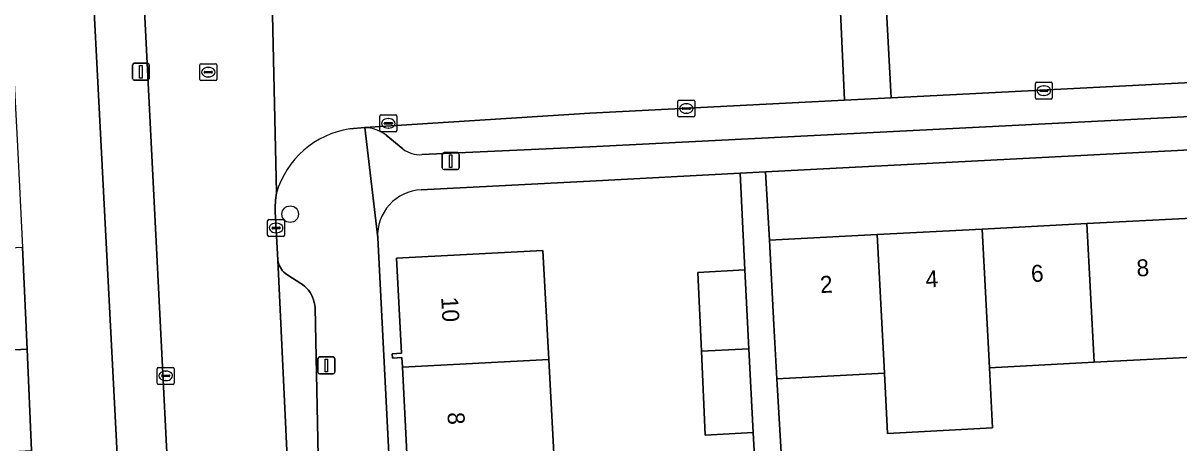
# Model space of a CAD drawing. Extents: x 161084 to 161928, y 385354 to 386522.
# Drawn here: x 161466.6 to 161534.8, y 385856.9 to 385881.7 of the extents above; entities that cross this region are included whole.
import ezdxf

# ---------------------------------------------------------------- set-up
doc = ezdxf.new("R2010")
doc.units = 0
for name, color, linetype in [('IMGEO_Boom', 7, 'Continuous'), ('IMGEO_Erf', 7, 'Continuous'), ('IMGEO_Kolk', 7, 'Continuous'), ('IMGEO_Lichtmast', 7, 'Continuous'), ('IMGEO_Pand', 7, 'Continuous'), ('IMGEO_Pand_nummerreeks', 7, 'Continuous'), ('IMGEO_Parkeervlak_open', 7, 'Continuous'), ('IMGEO_Rijbaan_lokaal_open', 7, 'Continuous'), ('IMGEO_Rioolput', 7, 'Continuous'), ('IMGEO_Voetpad_open', 7, 'Continuous')]:
    doc.layers.add(name, color=color, linetype=linetype)

msp = doc.modelspace()

# ---------------------------------------------------------------- linework, layer by layer
at = {"layer": 'IMGEO_Boom'}
msp.add_circle((161482.32, 385870.459), 0.489, dxfattribs=at)
at = {"layer": 'IMGEO_Erf'}
for points in [[(161469.278, 385910.865), (161464.358, 385910.606), (161464.676, 385904.433), (161464.984, 385898.441), (161465.293, 385892.449), (161465.601, 385886.457), (161465.91, 385880.465), (161466.218, 385874.472), (161466.527, 385868.48), (161466.79, 385862.486), (161467.053, 385856.491), (161467.322, 385850.351), (161469.903, 385850.461), (161472.4, 385850.582)], [(161572.688, 385876.189), (161510.382, 385872.954), (161510.612, 385868.921), (161516.971, 385869.254), (161523.163, 385869.577), (161529.354, 385869.901), (161535.546, 385870.225), (161541.738, 385870.549), (161547.929, 385870.873), (161554.121, 385871.197), (161560.312, 385871.52), (161566.504, 385871.844), (161572.867, 385872.177)]]:
    msp.add_lwpolyline(points, close=True, dxfattribs=at)
for points in [[(161506.934, 385854.937), (161509.78, 385855.065), (161509.655, 385857.555), (161506.823, 385857.407), (161506.599, 385862.364), (161506.389, 385867.019), (161509.152, 385867.17), (161508.883, 385872.876), (161500, 385872.415), (161490.05, 385871.898)], [(161487.483, 385869.057), (161489.285, 385833.92)], [(161489.232, 385855.939), (161488.939, 385861.423), (161488.909, 385861.983), (161488.35, 385861.953), (161488.336, 385862.216), (161488.885, 385862.245), (161488.585, 385867.857), (161497.24, 385868.32), (161497.584, 385861.884), (161497.92, 385855.593)], [(161535.975, 385862.032), (161529.783, 385861.708), (161523.592, 385861.384), (161523.778, 385857.833), (161517.586, 385857.51), (161517.4, 385861.061), (161511.04, 385860.728), (161511.573, 385851.707), (161515.731, 385851.918), (161515.872, 385849.16), (161518.017, 385849.269), (161517.873, 385852.027), (161521.929, 385852.233), (161522.069, 385849.475), (161524.21, 385849.584), (161524.065, 385852.342), (161528.13, 385852.548), (161528.271, 385849.791), (161530.401, 385849.899), (161530.257, 385852.656), (161534.274, 385852.86), (161534.414, 385850.102), (161536.594, 385850.213)]]:
    msp.add_lwpolyline(points, dxfattribs=at)
msp.add_arc((161490.18, 385869.2), 2.701, 92.75695, 183.04395, dxfattribs=at)
at = {"layer": 'IMGEO_Kolk'}
for p, q in [((161526.306, 385877.328), (161526.306, 385878.18)), ((161526.381, 385878.254), (161527.233, 385878.254)), ((161526.794, 385878.034), (161526.819, 385878.034)), ((161527.307, 385878.18), (161527.307, 385877.328)), ((161505.274, 385877.199), (161506.126, 385877.199)), ((161527.233, 385877.254), (161526.381, 385877.254)), ((161526.565, 385877.748), (161526.565, 385877.76)), ((161527.003, 385877.711), (161526.605, 385877.711)), ((161526.608, 385877.797), (161527.006, 385877.797)), ((161526.817, 385877.474), (161526.792, 385877.474)), ((161527.049, 385877.76), (161527.049, 385877.748)), ((161505.199, 385876.273), (161505.199, 385877.125)), ((161505.458, 385876.693), (161505.458, 385876.705)), ((161505.896, 385876.656), (161505.498, 385876.656)), ((161505.501, 385876.742), (161505.899, 385876.742)), ((161505.687, 385876.979), (161505.712, 385876.979)), ((161505.942, 385876.705), (161505.942, 385876.693)), ((161506.2, 385877.125), (161506.2, 385876.273)), ((161487.613, 385875.394), (161487.613, 385876.246)), ((161487.688, 385876.32), (161488.54, 385876.32)), ((161487.872, 385875.814), (161487.872, 385875.826)), ((161487.915, 385875.863), (161488.313, 385875.863)), ((161488.101, 385876.1), (161488.126, 385876.1)), ((161488.356, 385875.826), (161488.356, 385875.814)), ((161488.614, 385876.246), (161488.614, 385875.394)), ((161506.126, 385876.199), (161505.274, 385876.199)), ((161505.71, 385876.419), (161505.685, 385876.419)), ((161488.54, 385875.32), (161487.688, 385875.32)), ((161488.31, 385875.777), (161487.912, 385875.777)), ((161488.124, 385875.54), (161488.099, 385875.54)), ((161480.987, 385869.216), (161480.987, 385870.068)), ((161481.062, 385870.142), (161481.914, 385870.142)), ((161481.289, 385869.685), (161481.687, 385869.685)), ((161481.475, 385869.922), (161481.5, 385869.922)), ((161481.988, 385870.068), (161481.988, 385869.216)), ((161481.914, 385869.142), (161481.062, 385869.142)), ((161481.246, 385869.636), (161481.246, 385869.648)), ((161481.684, 385869.599), (161481.286, 385869.599)), ((161481.498, 385869.362), (161481.473, 385869.362)), ((161481.73, 385869.648), (161481.73, 385869.636)), ((161474.473, 385860.48), (161474.473, 385861.332)), ((161474.548, 385861.406), (161475.4, 385861.406)), ((161474.732, 385860.9), (161474.732, 385860.912)), ((161475.17, 385860.863), (161474.772, 385860.863)), ((161474.775, 385860.949), (161475.173, 385860.949)), ((161474.961, 385861.186), (161474.986, 385861.186)), ((161475.216, 385860.912), (161475.216, 385860.9)), ((161475.474, 385861.332), (161475.474, 385860.48)), ((161475.4, 385860.406), (161474.548, 385860.406)), ((161474.984, 385860.626), (161474.959, 385860.626))]:
    msp.add_line(p, q, dxfattribs=at)
for points in [[(161526.306, 385877.328), (161526.306, 385878.18)], [(161526.381, 385878.254), (161527.233, 385878.254)], [(161527.307, 385878.18), (161527.307, 385877.328)], [(161505.274, 385877.199), (161506.126, 385877.199)], [(161527.233, 385877.254), (161526.381, 385877.254)], [(161505.199, 385876.273), (161505.199, 385877.125)], [(161506.2, 385877.125), (161506.2, 385876.273)], [(161487.613, 385875.394), (161487.613, 385876.246)], [(161487.688, 385876.32), (161488.54, 385876.32)], [(161488.614, 385876.246), (161488.614, 385875.394)], [(161506.126, 385876.199), (161505.274, 385876.199)], [(161488.54, 385875.32), (161487.688, 385875.32)], [(161480.987, 385869.216), (161480.987, 385870.068)], [(161481.062, 385870.142), (161481.914, 385870.142)], [(161481.988, 385870.068), (161481.988, 385869.216)], [(161481.914, 385869.142), (161481.062, 385869.142)], [(161474.473, 385860.48), (161474.473, 385861.332)], [(161474.548, 385861.406), (161475.4, 385861.406)], [(161475.474, 385861.332), (161475.474, 385860.48)], [(161475.4, 385860.406), (161474.548, 385860.406)]]:
    msp.add_lwpolyline(points, dxfattribs=at)
for centre, radius, start, end in [((161526.383, 385878.178), 0.0765, 91.55205, 178.44795), ((161526.383, 385878.178), 0.0765, 91.55205, 178.44795), ((161527.231, 385878.178), 0.0765, 1.55205, 88.44795), ((161527.231, 385878.178), 0.0765, 1.55205, 88.44795), ((161505.276, 385877.123), 0.0765, 91.55205, 178.44795), ((161505.276, 385877.123), 0.0765, 91.55205, 178.44795), ((161506.124, 385877.123), 0.0765, 1.55205, 88.44795), ((161506.124, 385877.123), 0.0765, 1.55205, 88.44795), ((161526.383, 385877.33), 0.0765, 181.55205, 268.44795), ((161526.383, 385877.33), 0.0765, 181.55205, 268.44795), ((161526.605, 385877.757), 0.0403, 85.87752, 175.75265), ((161526.602, 385877.747), 0.0366, 178.93798, 274.71019), ((161527.006, 385877.754), 0.043, 264.86636, 352.45326), ((161527.01, 385877.759), 0.0386, 1.73085, 96.63898), ((161527.231, 385877.33), 0.0765, 271.55205, 358.44795), ((161527.231, 385877.33), 0.0765, 271.55205, 358.44795), ((161505.498, 385876.702), 0.0403, 85.87752, 175.75265), ((161505.495, 385876.692), 0.0366, 178.93798, 274.71019), ((161505.899, 385876.699), 0.043, 264.86636, 352.45326), ((161505.903, 385876.704), 0.0386, 1.73085, 96.63898), ((161487.69, 385876.244), 0.0765, 91.55205, 178.44795), ((161487.69, 385876.244), 0.0765, 91.55205, 178.44795), ((161487.912, 385875.823), 0.0403, 85.87752, 175.75265), ((161487.909, 385875.813), 0.0366, 178.93798, 274.71019), ((161488.313, 385875.82), 0.043, 264.86636, 352.45326), ((161488.317, 385875.825), 0.0386, 1.73085, 96.63898), ((161488.538, 385876.244), 0.0765, 1.55205, 88.44795), ((161488.538, 385876.244), 0.0765, 1.55205, 88.44795), ((161505.276, 385876.275), 0.0765, 181.55205, 268.44795), ((161505.276, 385876.275), 0.0765, 181.55205, 268.44795), ((161506.124, 385876.275), 0.0765, 271.55205, 358.44795), ((161506.124, 385876.275), 0.0765, 271.55205, 358.44795), ((161487.69, 385875.396), 0.0765, 181.55205, 268.44795), ((161487.69, 385875.396), 0.0765, 181.55205, 268.44795), ((161488.538, 385875.396), 0.0765, 271.55205, 358.44795), ((161488.538, 385875.396), 0.0765, 271.55205, 358.44795), ((161481.064, 385870.066), 0.0765, 91.55205, 178.44795), ((161481.064, 385870.066), 0.0765, 91.55205, 178.44795), ((161481.286, 385869.645), 0.0403, 85.87752, 175.75265), ((161481.691, 385869.647), 0.0386, 1.73085, 96.63898), ((161481.912, 385870.066), 0.0765, 1.55205, 88.44795), ((161481.912, 385870.066), 0.0765, 1.55205, 88.44795), ((161481.064, 385869.218), 0.0765, 181.55205, 268.44795), ((161481.064, 385869.218), 0.0765, 181.55205, 268.44795), ((161481.283, 385869.635), 0.0366, 178.93798, 274.71019), ((161481.687, 385869.642), 0.043, 264.86636, 352.45326), ((161481.912, 385869.218), 0.0765, 271.55205, 358.44795), ((161481.912, 385869.218), 0.0765, 271.55205, 358.44795), ((161474.55, 385861.33), 0.0765, 91.55205, 178.44795), ((161474.55, 385861.33), 0.0765, 91.55205, 178.44795), ((161474.772, 385860.909), 0.0403, 85.87752, 175.75265), ((161474.769, 385860.899), 0.0366, 178.93798, 274.71019), ((161475.173, 385860.906), 0.043, 264.86636, 352.45326), ((161475.177, 385860.911), 0.0386, 1.73085, 96.63898), ((161475.398, 385861.33), 0.0765, 1.55205, 88.44795), ((161475.398, 385861.33), 0.0765, 1.55205, 88.44795), ((161474.55, 385860.482), 0.0765, 181.55205, 268.44795), ((161474.55, 385860.482), 0.0765, 181.55205, 268.44795), ((161475.398, 385860.482), 0.0765, 271.55205, 358.44795), ((161475.398, 385860.482), 0.0765, 271.55205, 358.44795)]:
    msp.add_arc(centre, radius, start, end, dxfattribs=at)
for centre, major_axis, ratio, start_param, end_param in [((161526.793, 385877.754), (-0.387, 0.002), 0.722429, 4.712389, 7.853982), ((161526.818, 385877.754), (-0.39, 0.002), 0.717154, 1.570796, 4.712389), ((161505.686, 385876.699), (-0.387, 0.002), 0.722429, 4.712389, 7.853982), ((161505.711, 385876.699), (-0.39, 0.002), 0.717154, 1.570796, 4.712389), ((161488.1, 385875.82), (-0.387, 0.002), 0.722429, 4.712389, 7.853982), ((161488.125, 385875.82), (-0.39, 0.002), 0.717154, 1.570796, 4.712389), ((161481.474, 385869.642), (-0.387, 0.002), 0.722429, 4.712389, 7.853982), ((161481.499, 385869.642), (-0.39, 0.002), 0.717154, 1.570796, 4.712389), ((161474.96, 385860.906), (-0.387, 0.002), 0.722429, 4.712389, 7.853982), ((161474.985, 385860.906), (-0.39, 0.002), 0.717154, 1.570796, 4.712389)]:
    msp.add_ellipse(centre, major_axis=major_axis, ratio=ratio, start_param=start_param, end_param=end_param, dxfattribs=at)
at = {"layer": 'IMGEO_Lichtmast'}
for p, q in [((161473.013, 385878.47), (161473.013, 385879.27)), ((161473.013, 385879.27), (161473.013, 385878.47)), ((161473.113, 385879.37), (161473.903, 385879.37)), ((161473.903, 385879.37), (161473.113, 385879.37)), ((161474.003, 385879.27), (161474.003, 385878.47)), ((161474.003, 385878.47), (161474.003, 385879.27)), ((161473.903, 385878.37), (161473.113, 385878.37)), ((161473.113, 385878.37), (161473.903, 385878.37)), ((161491.299, 385873.19), (161491.299, 385873.99)), ((161491.299, 385873.99), (161491.299, 385873.19)), ((161491.399, 385874.09), (161492.189, 385874.09)), ((161492.189, 385874.09), (161491.399, 385874.09)), ((161492.289, 385873.99), (161492.289, 385873.19)), ((161492.289, 385873.19), (161492.289, 385873.99)), ((161492.189, 385873.09), (161491.399, 385873.09)), ((161491.399, 385873.09), (161492.189, 385873.09)), ((161483.958, 385861.126), (161483.958, 385861.926)), ((161483.958, 385861.926), (161483.958, 385861.126)), ((161484.058, 385862.026), (161484.848, 385862.026)), ((161484.848, 385862.026), (161484.058, 385862.026)), ((161484.948, 385861.926), (161484.948, 385861.126)), ((161484.948, 385861.126), (161484.948, 385861.926)), ((161484.848, 385861.026), (161484.058, 385861.026)), ((161484.058, 385861.026), (161484.848, 385861.026))]:
    msp.add_line(p, q, dxfattribs=at)
for points in [[(161473.433, 385879.245), (161473.583, 385879.245), (161473.583, 385878.495), (161473.433, 385878.495), (161473.433, 385879.245)], [(161491.719, 385873.965), (161491.869, 385873.965), (161491.869, 385873.215), (161491.719, 385873.215), (161491.719, 385873.965)], [(161484.378, 385861.901), (161484.528, 385861.901), (161484.528, 385861.151), (161484.378, 385861.151), (161484.378, 385861.901)]]:
    msp.add_lwpolyline(points, dxfattribs=at)
for centre, start, end in [((161473.113, 385879.27), 90, 180), ((161473.113, 385879.27), 90, 180), ((161473.903, 385879.27), 0, 90), ((161473.903, 385879.27), 360, 90), ((161473.113, 385878.47), 180, 270), ((161473.113, 385878.47), 180, 270), ((161473.903, 385878.47), 270, 0), ((161473.903, 385878.47), 270, 0), ((161491.399, 385873.99), 90, 180), ((161491.399, 385873.99), 90, 180), ((161492.189, 385873.99), 0, 90), ((161492.189, 385873.99), 360, 90), ((161491.399, 385873.19), 180, 270), ((161491.399, 385873.19), 180, 270), ((161492.189, 385873.19), 270, 0), ((161492.189, 385873.19), 270, 0), ((161484.058, 385861.926), 90, 180), ((161484.058, 385861.926), 90, 180), ((161484.848, 385861.926), 0, 90), ((161484.848, 385861.926), 360, 90), ((161484.058, 385861.126), 180, 270), ((161484.058, 385861.126), 180, 270), ((161484.848, 385861.126), 270, 0), ((161484.848, 385861.126), 270, 0)]:
    msp.add_arc(centre, 0.1, start, end, dxfattribs=at)
at = {"layer": 'IMGEO_Pand'}
for points in [[(161523.592, 385861.384), (161529.783, 385861.708), (161529.354, 385869.901), (161523.163, 385869.577)], [(161535.546, 385870.225), (161529.354, 385869.901), (161529.783, 385861.708), (161535.975, 385862.032)], [(161516.971, 385869.254), (161510.612, 385868.921), (161510.873, 385863.928), (161511.04, 385860.728), (161517.4, 385861.061)], [(161523.163, 385869.577), (161516.971, 385869.254), (161517.4, 385861.061), (161517.586, 385857.51), (161523.778, 385857.833), (161523.592, 385861.384)], [(161466.527, 385868.48), (161458.985, 385868.092), (161459.248, 385862.098), (161466.79, 385862.486)], [(161497.584, 385861.884), (161497.24, 385868.32), (161488.585, 385867.857), (161488.885, 385862.245), (161488.336, 385862.216), (161488.35, 385861.953), (161488.909, 385861.983), (161488.939, 385861.423)], [(161509.152, 385867.17), (161506.389, 385867.019), (161506.599, 385862.364), (161509.396, 385862.514)], [(161466.79, 385862.486), (161459.248, 385862.098), (161459.511, 385856.104), (161467.053, 385856.491)], [(161509.396, 385862.514), (161506.599, 385862.364), (161506.823, 385857.407), (161509.655, 385857.555)], [(161497.92, 385855.593), (161497.584, 385861.884), (161488.939, 385861.423), (161489.232, 385855.939), (161488.641, 385855.908), (161488.653, 385855.683), (161489.251, 385855.715), (161489.282, 385855.132)]]:
    msp.add_lwpolyline(points, close=True, dxfattribs=at)
at = {"layer": 'IMGEO_Parkeervlak_open'}
for points in [[(161550.886, 385879.019), (161517.798, 385877.328), (161515.038, 385877.187), (161500, 385876.416), (161486.727, 385875.566)], [(161490.082, 385873.972), (161500, 385874.435), (161547.928, 385876.862)], [(161487.988, 385875.122), (161488.961, 385874.308)], [(161483.971, 385856.173), (161483.786, 385864.931), (161483.771, 385865.091), (161483.742, 385865.249), (161483.699, 385865.404), (161483.642, 385865.555), (161483.572, 385865.7), (161483.489, 385865.838), (161483.394, 385865.968), (161483.288, 385866.089), (161483.172, 385866.2), (161483.046, 385866.3), (161482.949, 385866.366), (161482.176, 385866.854), (161482.128, 385866.885), (161482.036, 385866.954), (161481.952, 385867.031), (161481.874, 385867.115), (161481.804, 385867.206), (161481.742, 385867.302), (161481.69, 385867.404), (161481.647, 385867.51), (161481.613, 385867.619), (161481.589, 385867.731), (161482.948, 385839.012)]]:
    msp.add_lwpolyline(points, dxfattribs=at)
for centre, radius, start, end in [((161486.682, 385873.426), 2.14, 52.40439, 88.80112), ((161489.987, 385875.693), 1.724, 233.4728, 273.15684)]:
    msp.add_arc(centre, radius, start, end, dxfattribs=at)
at = {"layer": 'IMGEO_Rijbaan_lokaal_open'}
for points in [[(161480.316, 385888.981), (161480.174, 385891.619), (161479.957, 385896.12), (161473.056, 385895.769), (161475.938, 385838.435)], [(161551.076, 385886.415), (161550.587, 385886.228), (161550.083, 385886.085), (161549.569, 385885.989), (161549.048, 385885.938), (161517.428, 385884.295), (161517.798, 385877.328), (161550.886, 385879.019), (161552.508, 385879.016)], [(161481.197, 385885.726), (161481.511, 385871.723)], [(161481.589, 385867.731), (161481.439, 385870.617), (161481.433, 385870.857), (161481.453, 385871.292), (161481.511, 385871.723), (161481.197, 385885.726)], [(161485.835, 385875.5), (161486.727, 385875.566), (161500, 385876.416), (161515.038, 385877.187), (161514.731, 385884.155)], [(161483.123, 385834.161), (161482.948, 385839.012), (161481.589, 385867.731)]]:
    msp.add_lwpolyline(points, dxfattribs=at)
msp.add_lwpolyline([(161517.428, 385884.295), (161514.731, 385884.155), (161515.038, 385877.187), (161517.798, 385877.328)], close=True, dxfattribs=at)
msp.add_arc((161486.676, 385870.173), 5.393, 98.9738, 163.30042, dxfattribs=at)
at = {"layer": 'IMGEO_Rioolput'}
for p, q in [((161476.984, 385878.418), (161476.984, 385879.27)), ((161477.059, 385879.344), (161477.911, 385879.344)), ((161477.985, 385879.27), (161477.985, 385878.418)), ((161477.243, 385878.838), (161477.243, 385878.85)), ((161477.681, 385878.801), (161477.283, 385878.801)), ((161477.286, 385878.887), (161477.684, 385878.887)), ((161477.495, 385878.564), (161477.47, 385878.564)), ((161477.472, 385879.124), (161477.497, 385879.124)), ((161477.727, 385878.85), (161477.727, 385878.838)), ((161477.911, 385878.344), (161477.059, 385878.344))]:
    msp.add_line(p, q, dxfattribs=at)
for points in [[(161476.984, 385878.418), (161476.984, 385879.27)], [(161477.059, 385879.344), (161477.911, 385879.344)], [(161477.985, 385879.27), (161477.985, 385878.418)], [(161477.911, 385878.344), (161477.059, 385878.344)]]:
    msp.add_lwpolyline(points, dxfattribs=at)
for centre, radius, start, end in [((161477.061, 385879.268), 0.0765, 91.55205, 178.44795), ((161477.061, 385879.268), 0.0765, 91.55205, 178.44795), ((161477.909, 385879.268), 0.0765, 1.55205, 88.44795), ((161477.909, 385879.268), 0.0765, 1.55205, 88.44795), ((161477.283, 385878.847), 0.0403, 85.87752, 175.75265), ((161477.28, 385878.837), 0.0366, 178.93798, 274.71019), ((161477.684, 385878.844), 0.043, 264.86636, 352.45326), ((161477.688, 385878.849), 0.0386, 1.73085, 96.63898), ((161477.061, 385878.42), 0.0765, 181.55205, 268.44795), ((161477.061, 385878.42), 0.0765, 181.55205, 268.44795), ((161477.909, 385878.42), 0.0765, 271.55205, 358.44795), ((161477.909, 385878.42), 0.0765, 271.55205, 358.44795)]:
    msp.add_arc(centre, radius, start, end, dxfattribs=at)
for centre, major_axis, ratio, start_param, end_param in [((161477.471, 385878.844), (-0.387, 0.002), 0.722429, 4.712389, 7.853982), ((161477.496, 385878.844), (-0.39, 0.002), 0.717154, 1.570796, 4.712389)]:
    msp.add_ellipse(centre, major_axis=major_axis, ratio=ratio, start_param=start_param, end_param=end_param, dxfattribs=at)
at = {"layer": 'IMGEO_Voetpad_open'}
for points in [[(161469.404, 386022.145), (161463.668, 386021.852), (161464.802, 386000), (161464.853, 385998.993), (161464.934, 385997.415), (161468.916, 385919.263), (161469.013, 385915.99), (161469.278, 385910.865), (161472.4, 385850.582), (161472.737, 385839.472)], [(161475.938, 385838.435), (161473.056, 385895.769), (161472.867, 385898.678), (161472.303, 385911.596), (161472.039, 385916.144), (161470.672, 385943.755)], [(161490.05, 385871.898), (161500, 385872.415), (161508.883, 385872.876), (161510.382, 385872.954), (161572.688, 385876.189), (161574.062, 385876.26), (161573.96, 385878.176), (161565.357, 385877.671), (161565.073, 385883.163)], [(161547.928, 385876.862), (161500, 385874.435), (161490.082, 385873.972)], [(161486.727, 385875.566), (161485.835, 385875.5)], [(161489.285, 385833.92), (161487.483, 385869.057), (161486.727, 385875.566)], [(161486.727, 385875.566), (161487.483, 385869.057)], [(161488.961, 385874.308), (161487.988, 385875.122)], [(161511.573, 385851.707), (161511.04, 385860.728), (161510.873, 385863.928), (161510.612, 385868.921), (161510.382, 385872.954), (161508.883, 385872.876), (161509.152, 385867.17), (161509.396, 385862.514), (161509.655, 385857.555), (161509.78, 385855.065)], [(161481.511, 385871.723), (161481.453, 385871.292), (161481.433, 385870.857), (161481.439, 385870.617), (161481.589, 385867.731), (161481.613, 385867.619), (161481.647, 385867.51), (161481.69, 385867.404), (161481.742, 385867.302), (161481.804, 385867.206), (161481.874, 385867.115), (161481.952, 385867.031), (161482.036, 385866.954), (161482.128, 385866.885), (161482.176, 385866.854), (161482.949, 385866.366), (161483.046, 385866.3), (161483.172, 385866.2), (161483.288, 385866.089), (161483.394, 385865.968), (161483.489, 385865.838), (161483.572, 385865.7), (161483.642, 385865.555), (161483.699, 385865.404), (161483.742, 385865.249), (161483.771, 385865.091), (161483.786, 385864.931), (161483.971, 385856.173)]]:
    msp.add_lwpolyline(points, dxfattribs=at)
for centre, radius, start, end in [((161486.676, 385870.173), 5.393, 98.9738, 163.30042), ((161486.682, 385873.426), 2.14, 52.40439, 88.80112), ((161489.987, 385875.693), 1.724, 233.4728, 273.15684), ((161490.18, 385869.2), 2.701, 92.75695, 183.04395)]:
    msp.add_arc(centre, radius, start, end, dxfattribs=at)

# ---------------------------------------------------------------- texts
at = {"layer": 'IMGEO_Pand_nummerreeks'}
for s, rotation, p in [('8', 2.9939, (161532.302, 385866.771)), ('4', 2.99657, (161519.846, 385866.119)), ('6', 2.9939, (161526.072, 385866.445)), ('2', 2.9939, (161513.619, 385865.794)), ('10', 273.07796, (161491.233, 385865.549)), ('8', 273.07796, (161491.599, 385858.739))]:
    msp.add_text(s, height=1, rotation=rotation, dxfattribs=at).set_placement(p)

doc.saveas('drawing.dxf')
